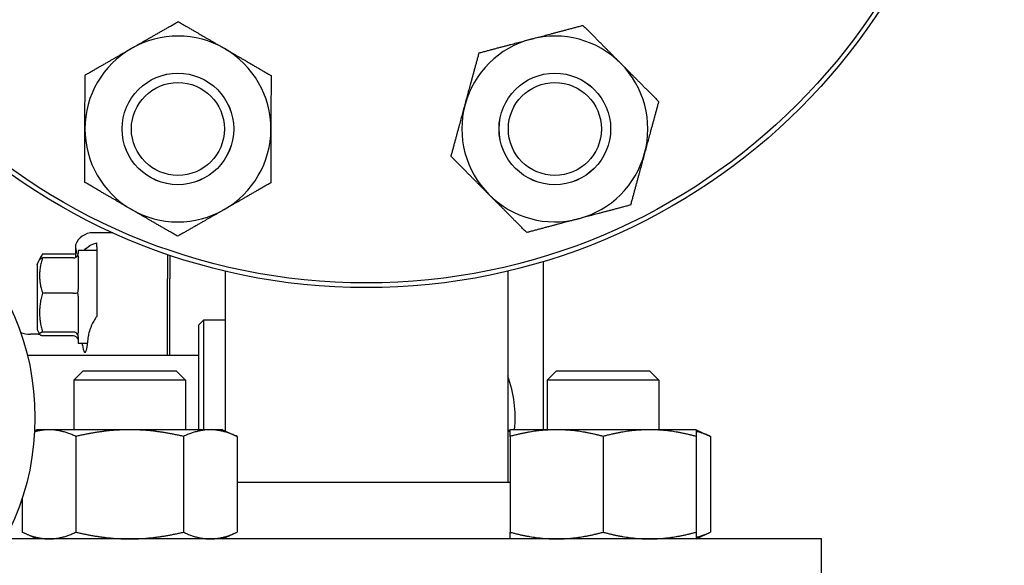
# Model space of a CAD drawing. Header units: inches. Extents: x 18 to 846, y -44 to 561.
# Tile 328 of 642: x 329.16 to 335.77, y 514.74 to 518.41. Entities that reach past the tile are written whole.
import ezdxf

# ---------------------------------------------------------------- set-up
doc = ezdxf.new("R2010")
doc.units = ezdxf.units.IN
doc.header["$LTSCALE"] = 24
doc.header["$MEASUREMENT"] = 0
doc.layers.add('Dimension (ANSI)', color=7, linetype='Continuous', lineweight=25)
doc.layers.add('Visible (ANSI)', color=7, linetype='Continuous', lineweight=30)
doc.styles.add('Note Text (ANSI)', font='tahoma.ttf')
doc.dimstyles.new('SB Fraction-16 (ANSI)', dxfattribs={"dimscale": 24, "dimtxt": 0.125, "dimasz": 0.098425, "dimexe": 0.125, "dimexo": 0.0625, "dimgap": 0.031496, "dimtad": 0, "dimtih": 1, "dimtoh": 1, "dimdec": 4, "dimrnd": 1e-08, "dimzin": 0, "dimdsep": 46, "dimlunit": 5, "dimtxsty": 'Note Text (ANSI)', "dimcen": 0.09, "dimdle": 0.393701, "dimclrd": 256, "dimclre": 256, "dimclrt": 256, "dimadec": 0, "dimazin": 3, "dimtfac": 0.96, "dimtofl": 0, "dimtmove": 0, "dimatfit": 3, "dimfxl": 1, "dimfrac": 2, "dimtolj": 1, "dimtzin": 12, "dimlwd": -1, "dimlwe": -1, "dimarcsym": 0})

# ---------------------------------------------------------------- blocks, each defined once
blk = doc.blocks.new('*D18')
at = {"layer": 'Defpoints', "color": 0, "transparency": 16777216}
for p in [(336.1784, 524.0563), (247.3595, 404.0563), (336.1784, 404.0563)]:
    blk.add_point(p, dxfattribs=at)
at = {"layer": 'Dimension (ANSI)', "transparency": 16777216}
for p, q in [((334.6784, 524.0563), (244.3595, 524.0563)), ((247.3595, 521.6941), (247.3595, 466.3747)), ((247.3595, 406.4185), (247.3595, 461.7379)), ((334.6784, 404.0563), (244.3595, 404.0563))]:
    blk.add_line(p, q, dxfattribs=at)
for points in [[(246.9658, 521.6941), (247.7532, 521.6941), (247.3595, 524.0563)], [(246.9658, 406.4185), (247.7532, 406.4185), (247.3595, 404.0563)]]:
    blk.add_solid(points, dxfattribs=at)
at = {"layer": 'Dimension (ANSI)', "transparency": 16777216, "insert": (244.292, 465.6188), "char_height": 3, "attachment_point": 1, "style": 'Note Text (ANSI)'}
blk.add_mtext('\\A1;120', dxfattribs=at)

msp = doc.modelspace()

# ---------------------------------------------------------------- linework, layer by layer
at = {"layer": 'Visible (ANSI)'}
for p, q in [((329.78213, 516.97931), (329.64891, 516.97931)), ((329.67439, 516.88365), (329.67439, 516.91085)), ((329.53203, 516.89784), (329.53203, 516.8131)), ((329.54939, 516.86056), (329.54939, 516.84011)), ((329.67439, 516.86056), (329.54939, 516.86056)), ((329.67439, 516.88365), (329.67439, 516.82959)), ((329.27439, 516.76681), (329.29049, 516.79902)), ((329.29049, 516.79902), (329.30293, 516.82391)), ((329.51814, 516.83564), (329.30935, 516.83564)), ((329.51814, 516.80969), (329.30935, 516.80969)), ((329.54939, 516.82096), (329.54939, 516.5978)), ((329.67439, 516.81415), (329.67439, 516.66812)), ((330.14939, 516.83342), (330.14939, 516.67028)), ((330.16501, 516.8281), (330.16501, 516.67028)), ((332.67439, 516.78519), (332.67439, 515.65456)), ((329.27439, 516.76681), (329.27439, 516.32931)), ((330.53689, 516.72145), (330.53689, 515.64711)), ((332.43689, 516.72145), (332.43689, 515.30056)), ((330.14939, 516.15556), (330.14939, 516.67028)), ((330.16501, 516.15556), (330.16501, 516.67028)), ((329.51814, 516.57322), (329.30935, 516.57322)), ((329.54939, 516.55265), (329.54939, 516.30575)), ((330.36189, 516.36056), (330.39314, 516.39181)), ((330.39314, 516.39181), (330.39314, 515.65456)), ((330.53689, 516.39181), (330.39314, 516.39181)), ((329.27439, 516.32931), (329.29049, 516.29711)), ((330.36189, 515.65456), (330.36189, 516.36056)), ((329.28203, 516.29639), (329.22862, 516.29639)), ((329.29049, 516.29711), (329.29077, 516.29654)), ((329.51814, 516.31159), (329.30935, 516.31159)), ((329.51814, 516.28643), (329.30935, 516.28643)), ((329.54939, 516.27976), (329.54939, 516.23556)), ((329.61361, 516.23556), (329.54939, 516.23556)), ((329.20824, 516.15556), (330.36189, 516.15556)), ((329.5834, 516.05056), (329.5209, 515.98806)), ((329.5834, 516.05056), (330.2084, 516.05056)), ((330.2084, 516.05056), (330.2709, 515.98806)), ((332.76538, 516.05056), (332.70288, 515.98806)), ((332.76538, 516.05056), (333.39038, 516.05056)), ((333.39038, 516.05056), (333.45288, 515.98806)), ((330.2709, 515.98806), (329.5209, 515.98806)), ((329.5209, 515.98806), (329.5209, 515.65456)), ((330.2709, 515.98806), (330.2709, 515.65456)), ((333.45288, 515.98806), (332.70288, 515.98806)), ((332.70288, 515.98806), (332.70288, 515.65456)), ((333.45288, 515.98806), (333.45288, 515.65456)), ((329.2709, 515.65456), (329.2572, 515.64818)), ((329.35463, 515.65456), (329.2709, 515.65456)), ((329.8959, 515.65456), (329.35463, 515.65456)), ((330.43716, 515.65456), (329.8959, 515.65456)), ((330.5209, 515.65456), (330.43716, 515.65456)), ((330.5209, 515.65456), (330.61759, 515.60948)), ((332.45288, 515.65456), (332.43689, 515.64711)), ((332.76538, 515.65456), (332.45288, 515.65456)), ((333.39038, 515.65456), (332.76538, 515.65456)), ((333.70288, 515.65456), (333.39038, 515.65456)), ((333.70288, 515.65456), (333.79957, 515.60948)), ((329.53505, 515.60948), (329.53505, 514.96565)), ((330.25674, 515.60948), (330.25674, 514.96565)), ((330.61759, 515.60948), (330.61759, 514.96565)), ((332.45288, 515.60948), (332.45288, 514.96565)), ((333.07788, 515.60948), (333.07788, 514.96565)), ((333.70288, 515.60948), (333.70288, 514.96565)), ((333.79957, 515.60948), (333.79957, 514.96565)), ((332.45288, 515.30056), (330.61759, 515.30056)), ((329.17421, 515.19625), (329.17421, 514.96565)), ((329.2709, 514.92056), (329.17421, 514.96565)), ((330.5209, 514.92056), (330.61759, 514.96565)), ((333.70288, 514.92056), (333.79957, 514.96565)), ((334.54689, 514.92056), (329.05802, 514.92056)), ((334.54689, 514.17056), (334.54689, 514.92056))]:
    msp.add_line(p, q, dxfattribs=at)
for centre, radius in [((331.48689, 520.73556), 4.125), ((331.48689, 520.73556), 4.09375), ((330.22021, 517.67752), 0.37513), ((330.22021, 517.67752), 0.375), ((332.75357, 517.67752), 0.37513), ((332.75357, 517.67752), 0.375), ((330.22021, 517.67752), 0.3125), ((332.75357, 517.67752), 0.3125), ((327.50939, 515.73557), 1.75)]:
    msp.add_circle(centre, radius, dxfattribs=at)
for centre, radius, start, end in [((330.22021, 517.67752), 0.625, 59.836782, 119.836782), ((332.75357, 517.67752), 0.625, 44.836782, 104.836782), ((332.75357, 517.67752), 0.625, 104.836782, 164.836782), ((330.22021, 517.67752), 0.625, 119.836782, 179.836782), ((330.22021, 517.67752), 0.625, 359.836782, 59.836782), ((332.75357, 517.67752), 0.625, 344.836782, 44.836782), ((332.75357, 517.67752), 0.625, 164.836782, 224.836782), ((330.22021, 517.67752), 0.625, 179.836782, 239.836782), ((330.22021, 517.67752), 0.625, 299.836782, 359.836782), ((332.75357, 517.67752), 0.625, 284.836782, 344.836782), ((332.75357, 517.67752), 0.625, 224.836782, 284.836782), ((330.22021, 517.67752), 0.625, 239.836782, 299.836782), ((329.22862, 516.48389), 0.1875, 249.524582, 270), ((329.28203, 516.54639), 0.25, 270, 272.01441), ((331.67439, 515.73556), 0.8125, 354.278548, 20.205224), ((329.22862, 514.98724), 0.1875, 106.87059, 110.476516)]:
    msp.add_arc(centre, radius, start, end, dxfattribs=at)
for centre, major_axis, ratio, start_param, end_param in [((329.64987, 516.85384), (-0.08906, 0.08906), 0.9924325, 5.5015852, 6.7140351), ((329.51814, 516.87159), (0, 0.03595), 0.8693335, 3.1415927, 3.6021747), ((329.51814, 516.8424), (0, -0.0327), 0.9555533, 0, 1.2241495), ((329.51814, 516.57637), (0.03125, 0), 0.1006388, 4.712389, 5.9365385), ((329.51814, 516.28204), (0.03125, 0), 0.9458753, 0.3466468, 1.5707963), ((329.51814, 516.25373), (0, 0.0327), 0.9555533, 5.0590358, 6.2831853), ((329.59547, 516.54806), (0, 0.375), 0.0874887, 2.6230455, 3.9395987)]:
    msp.add_ellipse(centre, major_axis=major_axis, ratio=ratio, start_param=start_param, end_param=end_param, dxfattribs=at)
for points, weights in [([(329.90925, 518.21968), (330.05452, 518.303), (330.22226, 518.39921)], [1, 1.0379548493, 1]), ([(330.22226, 518.39921), (330.38945, 518.30204), (330.53425, 518.2179)], [1, 1.0379548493, 1]), ([(332.59353, 518.28168), (332.75541, 518.32457), (332.94234, 518.37408)], [1, 1.0379548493, 1]), ([(332.94234, 518.37408), (333.07869, 518.23696), (333.19677, 518.1182)], [1, 1.0379548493, 1]), ([(332.24472, 518.18928), (332.43164, 518.2388), (332.59353, 518.28168)], [1, 1.0379548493, 1]), ([(329.59624, 518.04014), (329.76398, 518.13636), (329.90925, 518.21968)], [1, 1.0379548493, 1]), ([(330.53425, 518.2179), (330.67904, 518.13375), (330.84623, 518.03658)], [1, 1.0379548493, 1]), ([(332.15033, 517.841), (332.19413, 518.00264), (332.24472, 518.18928)], [1, 1.0379548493, 1]), ([(333.19677, 518.1182), (333.31485, 517.99945), (333.4512, 517.86232)], [1, 1.0379548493, 1]), ([(329.59521, 517.6793), (329.59568, 517.84677), (329.59624, 518.04014)], [1, 1.0379548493, 1]), ([(330.84623, 518.03658), (330.84568, 517.84321), (330.8452, 517.67574)], [1, 1.0379548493, 1]), ([(332.05594, 517.49272), (332.10652, 517.67937), (332.15033, 517.841)], [1, 1.0379548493, 1]), ([(333.4512, 517.86232), (333.40061, 517.67568), (333.35681, 517.51404)], [1, 1.0379548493, 1]), ([(329.59418, 517.31846), (329.59473, 517.51183), (329.59521, 517.6793)], [1, 1.0379548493, 1]), ([(330.8452, 517.67574), (330.84473, 517.50827), (330.84417, 517.3149)], [1, 1.0379548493, 1]), ([(333.35681, 517.51404), (333.31301, 517.3524), (333.26242, 517.16576)], [1, 1.0379548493, 1]), ([(332.31037, 517.23684), (332.19229, 517.3556), (332.05594, 517.49272)], [1, 1.0379548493, 1]), ([(329.90616, 517.13715), (329.76137, 517.2213), (329.59418, 517.31846)], [1, 1.0379548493, 1]), ([(330.84417, 517.3149), (330.67643, 517.21869), (330.53116, 517.13537)], [1, 1.0379548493, 1]), ([(332.5648, 516.98096), (332.42845, 517.11809), (332.31037, 517.23684)], [1, 1.0379548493, 1]), ([(330.21815, 516.95584), (330.05096, 517.053), (329.90616, 517.13715)], [1, 1.0379548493, 1]), ([(330.53116, 517.13537), (330.38589, 517.05205), (330.21815, 516.95584)], [1, 1.0379548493, 1]), ([(333.26242, 517.16576), (333.0755, 517.11624), (332.91361, 517.07336)], [1, 1.0379548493, 1]), ([(332.91361, 517.07336), (332.75173, 517.03048), (332.5648, 516.98096)], [1, 1.0379548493, 1]), ([(329.30935, 516.80969), (329.27327, 516.69146), (329.30935, 516.57322)], [1.04422863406, 1.20577136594, 1.04422863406]), ([(329.29049, 516.79902), (329.29297, 516.80398), (329.30935, 516.80969)], [1.12285543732, 1.11183872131, 1.04422863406]), ([(329.30935, 516.83564), (329.29915, 516.8184), (329.29442, 516.80295)], [1.04422863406, 1.08531429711, 1.10550107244]), ([(329.67439, 516.66812), (329.67439, 516.54181), (329.67439, 516.41696)], [0.999993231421, 0.999912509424, 0.999914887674]), ([(329.30935, 516.57322), (329.27327, 516.44241), (329.30935, 516.31159)], [1.04422863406, 1.20577136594, 1.04422863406]), ([(329.30935, 516.31159), (329.27327, 516.29901), (329.30935, 516.28643)], [1.04422863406, 1.20577136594, 1.04422863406]), ([(329.35463, 515.65456), (329.30686, 515.65456), (329.25681, 515.64062)], [1, 1.0213050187, 1.01869194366]), ([(329.53505, 515.60948), (329.43837, 515.65456), (329.35463, 515.65456)], [1, 1.0379548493, 1]), ([(329.8959, 515.65456), (329.72843, 515.65456), (329.53505, 515.60948)], [1, 1.0379548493, 1]), ([(330.25674, 515.60948), (330.06337, 515.65456), (329.8959, 515.65456)], [1, 1.0379548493, 1]), ([(330.43716, 515.65456), (330.35343, 515.65456), (330.25674, 515.60948)], [1, 1.0379548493, 1]), ([(330.61759, 515.60948), (330.5209, 515.65456), (330.43716, 515.65456)], [1, 1.0379548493, 1]), ([(332.45288, 515.60948), (332.45288, 515.65456), (332.45288, 515.65456)], [1, 1.0379548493, 1]), ([(332.76538, 515.65456), (332.62035, 515.65456), (332.45288, 515.60948)], [1, 1.0379548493, 1]), ([(333.07788, 515.60948), (332.91041, 515.65456), (332.76538, 515.65456)], [1, 1.0379548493, 1]), ([(333.39038, 515.65456), (333.24535, 515.65456), (333.07788, 515.60948)], [1, 1.0379548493, 1]), ([(333.70288, 515.60948), (333.53541, 515.65456), (333.39038, 515.65456)], [1, 1.0379548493, 1]), ([(333.70288, 515.65456), (333.70288, 515.65456), (333.70288, 515.60948)], [1, 1.0379548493, 1]), ([(332.45288, 515.64428), (332.44494, 515.64237), (332.43689, 515.64008)], [1.01895290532, 1.01907558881, 1.01858442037]), ([(333.79957, 515.60948), (333.74859, 515.63325), (333.70288, 515.64428)], [1, 1.01965956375, 1.01895290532]), ([(329.17421, 514.96565), (329.2709, 514.92056), (329.35463, 514.92056)], [1, 1.0379548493, 1]), ([(329.35463, 514.92056), (329.43837, 514.92056), (329.53505, 514.96565)], [1, 1.0379548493, 1]), ([(329.53505, 514.96565), (329.72843, 514.92056), (329.8959, 514.92056)], [1, 1.0379548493, 1]), ([(329.8959, 514.92056), (330.06337, 514.92056), (330.25674, 514.96565)], [1, 1.0379548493, 1]), ([(330.25674, 514.96565), (330.35343, 514.92056), (330.43716, 514.92056)], [1, 1.0379548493, 1]), ([(330.43716, 514.92056), (330.5209, 514.92056), (330.61759, 514.96565)], [1, 1.0379548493, 1]), ([(332.45288, 514.92056), (332.45288, 514.92056), (332.45288, 514.96565)], [1, 1.0379548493, 1]), ([(332.45288, 514.96565), (332.62035, 514.92056), (332.76538, 514.92056)], [1, 1.0379548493, 1]), ([(332.76538, 514.92056), (332.91041, 514.92056), (333.07788, 514.96565)], [1, 1.0379548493, 1]), ([(333.07788, 514.96565), (333.24535, 514.92056), (333.39038, 514.92056)], [1, 1.0379548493, 1]), ([(333.39038, 514.92056), (333.53541, 514.92056), (333.70288, 514.96565)], [1, 1.0379548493, 1]), ([(333.70288, 514.96565), (333.70288, 514.92056), (333.70288, 514.92056)], [1, 1.0379548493, 1]), ([(333.70288, 514.93084), (333.74859, 514.94188), (333.79957, 514.96565)], [1.01895290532, 1.01965956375, 1])]:
    msp.add_rational_spline(points, weights, degree=2, dxfattribs=at)
for points, knots in [([(329.59199, 516.86056), (329.60195, 516.8741), (329.61472, 516.88498), (329.6407, 516.90043), (329.65694, 516.90706), (329.67439, 516.91085)], [0.72388666, 0.72388666, 0.72388666, 0.72388666, 0.91166133, 0.91166133, 1.08359589, 1.08359589, 1.08359589, 1.08359589]), ([(329.67439, 516.41696), (329.66685, 516.40616), (329.66009, 516.39513), (329.64432, 516.36702), (329.6351, 516.34739), (329.62348, 516.31367), (329.62007, 516.29925), (329.61896, 516.28626)], [1.39731378, 1.39731378, 1.39731378, 1.39731378, 1.49356897, 1.49356897, 1.66386875, 1.66386875, 1.79881771, 1.79881771, 1.79881771, 1.79881771])]:
    msp.add_open_spline(points, degree=3, knots=knots, dxfattribs=at)
for points in [[(329.53203, 516.89784), (329.53203, 516.8782), (329.53486, 516.85808), (329.53964, 516.83954)], [(329.54753, 516.83128), (329.5489, 516.8345), (329.54939, 516.83754), (329.54939, 516.84011)], [(329.54939, 516.82096), (329.54939, 516.82448), (329.5489, 516.82806), (329.54753, 516.83128)], [(329.67439, 516.82959), (329.67416, 516.82461), (329.67416, 516.81945), (329.67439, 516.81415)], [(329.54753, 516.5753), (329.5489, 516.58289), (329.54939, 516.59066), (329.54939, 516.5978)], [(329.54939, 516.55265), (329.54939, 516.55988), (329.5489, 516.56771), (329.54753, 516.5753)], [(329.54753, 516.29208), (329.5489, 516.29645), (329.54939, 516.30118), (329.54939, 516.30575)], [(329.54939, 516.27976), (329.54939, 516.28346), (329.5489, 516.28771), (329.54753, 516.29208)], [(329.54753, 516.26484), (329.5489, 516.26163), (329.54939, 516.25858), (329.54939, 516.25601)], [(329.57921, 516.22236), (329.57857, 516.22652), (329.57789, 516.23092), (329.57718, 516.23556)]]:
    msp.add_open_spline(points, degree=3, dxfattribs=at)

# ---------------------------------------------------------------- dimensions: what is measured, and where the dimension line sits
at = {"layer": 'Dimension (ANSI)'}
dim = msp.add_linear_dim(base=(247.35953, 404.0563), p1=(336.17843, 524.0563), p2=(336.17843, 404.0563), angle=90, dimstyle='SB Fraction-16 (ANSI)', override={"dimgap": 0.031496, "dimdec": 4, "dimtol": 0, "dimlim": 0, "dimtp": 0, "dimtm": 0, "dimtdec": 2, "dimatfit": 1}, dxfattribs=at)
dim.commit()
dim.dimension.update_dxf_attribs({"geometry": '*D18', "text_midpoint": (247.35953, 464.0563), "dimtype": 160})

doc.saveas('drawing.dxf')
